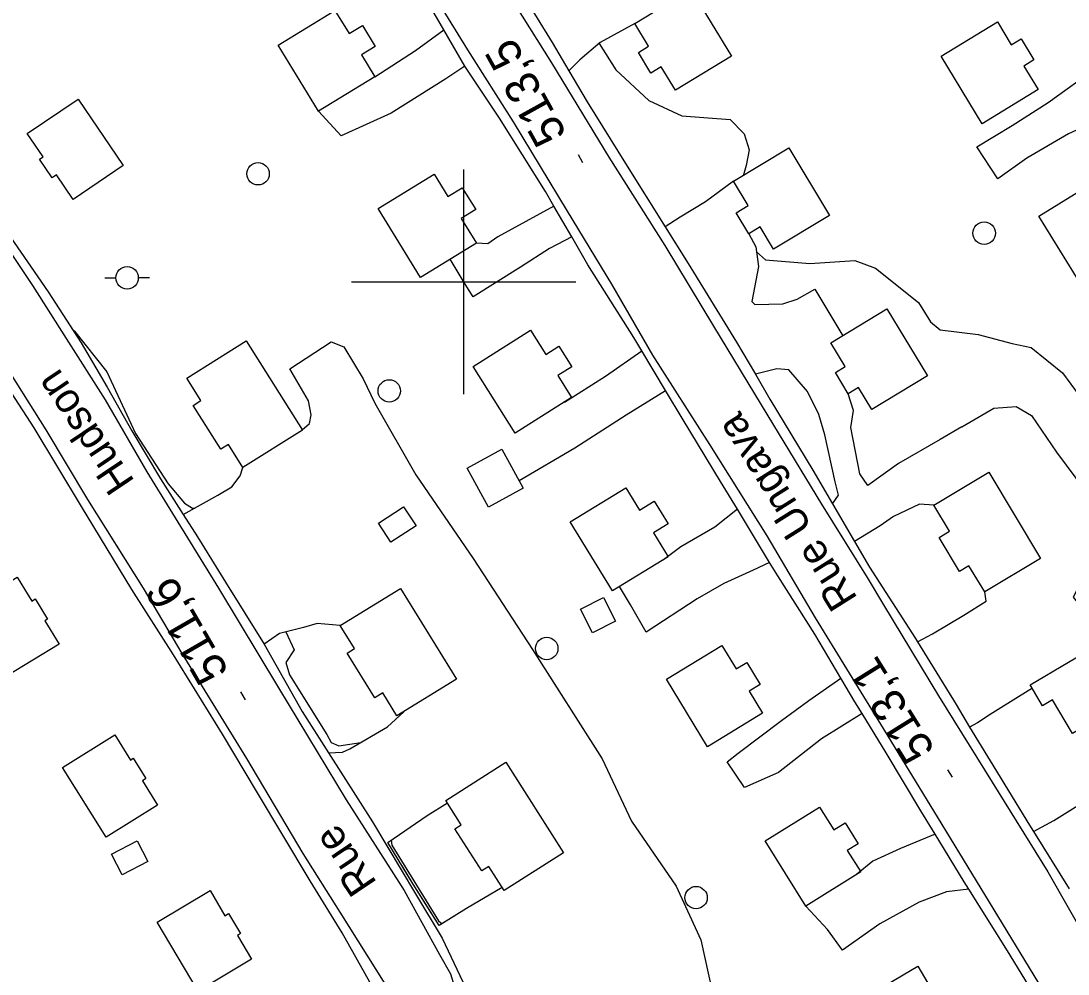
# Model space of a CAD drawing. Extents: x 347059 to 352153, y 6073752 to 6078601.
# Drawn here: x 348840.8 to 348980.8, y 6075207.5 to 6075334.9 of the extents above; entities that cross this region are included whole.
import ezdxf

# ---------------------------------------------------------------- set-up
doc = ezdxf.new("R2010")
doc.units = 0
for name, color, linetype in [('Level 19', 7, 'Continuous'), ('Level 2', 7, 'Continuous'), ('Level 21', 7, 'Continuous'), ('Level 22', 7, 'Continuous'), ('Level 3', 7, 'Continuous'), ('Level 31', 7, 'Continuous'), ('Level 36', 7, 'Continuous'), ('Level 37', 7, 'Continuous'), ('Level 61', 7, 'Continuous')]:
    doc.layers.add(name, color=color, linetype=linetype)

msp = doc.modelspace()

# ---------------------------------------------------------------- linework, layer by layer
at = {"layer": 'Level 19'}
for points in [[(348922.85, 6075334.53), (348918.25, 6075332), (348915.53, 6075329.67), (348914.07, 6075328.19)], [(348888.11, 6075327.41), (348893.54, 6075330.93), (348897.34, 6075333.66)], [(348900.13, 6075328.83), (348897.63, 6075327.14), (348890.29, 6075322.56), (348883.63, 6075319.53), (348880.6, 6075322.82)], [(348991.29, 6075323.54), (348986.57, 6075322.39), (348980.85, 6075319.76), (348975.28, 6075316.51), (348971.4, 6075313.75), (348968.58, 6075318.03), (348973.29, 6075320.9), (348978.11, 6075323.98), (348982.87, 6075327.4), (348987.73, 6075329.27)], [(348936.04, 6075313.47), (348932.33, 6075310.7), (348928.92, 6075308.63), (348926.93, 6075307.33)], [(348912.05, 6075310.13), (348904.55, 6075306.02), (348903.23, 6075305.08), (348901.69, 6075305.15)], [(348938.1, 6075306.42), (348939.04, 6075304.68), (348939.38, 6075302.03), (348938.49, 6075297.38), (348938.91, 6075296.98), (348942.67, 6075297.08), (348944.58, 6075297.68)], [(348914.43, 6075306.03), (348911.47, 6075304.44), (348907.58, 6075301.97), (348901.24, 6075298), (348900.19, 6075299.69), (348898.21, 6075303.01)], [(348944.58, 6075297.68), (348946.92, 6075299.02), (348950.65, 6075292.79)], [(348878.42, 6075280.24), (348879.37, 6075281.09), (348879.63, 6075282.22), (348879.27, 6075284.1), (348876.78, 6075288.36), (348882.27, 6075291.99), (348883.98, 6075291.3), (348886.55, 6075287.04), (348888.14, 6075283.77), (348893.6, 6075274.22), (348901.26, 6075263.03), (348909.2, 6075250.87), (348918.49, 6075236.28), (348922.42, 6075227.94), (348928.38, 6075219.24), (348931.71, 6075212.06), (348933.83, 6075202.37)], [(348913.46, 6075283.94), (348918.93, 6075287.41), (348923.81, 6075290.77)], [(348949.27, 6075270.34), (348950.07, 6075271.51), (348949.66, 6075273.28), (348948.26, 6075279.57), (348947.44, 6075282.27), (348945.95, 6075285.33), (348943.46, 6075288.23), (348941.87, 6075288.36), (348938.99, 6075287.64)], [(348907.41, 6075273.44), (348914.86, 6075277.8), (348921.73, 6075282.21), (348926.98, 6075285.49)], [(348966.58, 6075280.62), (348963.7, 6075278.92), (348958.09, 6075275.71), (348954.03, 6075272.8), (348952.96, 6075274.36), (348951.72, 6075280.55), (348952.09, 6075282.81), (348951.4, 6075285.02)], [(348966.58, 6075280.62), (348970.85, 6075283.1), (348973.83, 6075283.32), (348975.87, 6075282.14), (348979.21, 6075277.23), (348983.1, 6075272.02), (348985.08, 6075267.65), (348984.62, 6075265.31), (348983.77, 6075262.35), (348981.46, 6075257.88), (348985.97, 6075252.22)], [(348862.52, 6075268.89), (348867.13, 6075271.51), (348869, 6075272.61), (348870.12, 6075274.06), (348870.48, 6075275.18)], [(348962.83, 6075270.17), (348960.91, 6075270.31), (348957.46, 6075268.66), (348955.65, 6075267.39), (348952.23, 6075265.28)], [(348936.57, 6075269.6), (348933.56, 6075267.2), (348929.03, 6075264.58), (348926.68, 6075262.87)], [(348940.88, 6075262.49), (348938.68, 6075261.48), (348934.76, 6075259.67), (348931.2, 6075257.62), (348924.4, 6075253.2), (348922.3, 6075256.83), (348920.82, 6075259.28)], [(348960.63, 6075251.88), (348962.67, 6075252.97), (348966.86, 6075255.46), (348969.82, 6075257.33), (348969.63, 6075258.57)], [(348883.5, 6075254.07), (348880.39, 6075254.36), (348878.57, 6075253.83), (348875.4, 6075253.01), (348873.34, 6075251.57)], [(348953.24, 6075242.31), (348947.82, 6075238.92), (348942.05, 6075234.45), (348937.51, 6075232.41), (348935.23, 6075235.88), (348936.7, 6075237), (348942.46, 6075241.4), (348946.12, 6075244.05), (348950.42, 6075247.02)], [(348976, 6075245.68), (348974.13, 6075244.54), (348970.38, 6075242.2), (348968.67, 6075241.08), (348967.62, 6075240.51)], [(348881.94, 6075237.07), (348883.8, 6075237.14), (348884.79, 6075237.58), (348889.81, 6075240.53), (348891.98, 6075242.56)], [(348976.15, 6075226.54), (348978.85, 6075228.04), (348983.88, 6075231.15), (348990.22, 6075235.02), (348993.97, 6075237.93)], [(348963, 6075226.19), (348958.38, 6075224.28), (348954.68, 6075222.57), (348952.51, 6075220.82)], [(348967.49, 6075218.86), (348964.54, 6075218.5), (348960.87, 6075217.12), (348955.61, 6075214.2), (348950.63, 6075210.68), (348948.63, 6075213.45), (348945.74, 6075216.58)]]:
    msp.add_lwpolyline(points, dxfattribs=at)
at = {"layer": 'Level 2'}
for points in [[(348918.09, 6075331.86), (348920.33, 6075328.34), (348924.72, 6075324.24), (348929.15, 6075322.19), (348935.6, 6075321.67), (348937.49, 6075319.77), (348938.15, 6075317.62), (348937.76, 6075315.56), (348937.41, 6075314.3)], [(348939.13, 6075304.01), (348940.34, 6075302.96), (348946.27, 6075302.45), (348952.26, 6075302.83), (348955.04, 6075301.84), (348960.77, 6075297.26), (348962.4, 6075294.65), (348963.66, 6075293.59), (348968.76, 6075292.97), (348973.3, 6075291.74), (348975.83, 6075291.21), (348980.03, 6075287.86), (348982.26, 6075284.8)], [(348847.58, 6075293.83), (348847.97, 6075293.42), (348852.29, 6075287.96), (348856.11, 6075279.75), (348860.51, 6075273.01), (348862.66, 6075270.43), (348863.75, 6075269.75), (348864.05, 6075269.76)], [(348876.22, 6075253.22), (348877.34, 6075250.81), (348876.24, 6075249.14), (348876.7, 6075247.49), (348881.69, 6075239.5), (348882.29, 6075238.42), (348883.33, 6075237.99), (348886.25, 6075238.44)], [(348890.31, 6075225.41), (348890.39, 6075224.71), (348896.63, 6075214.59), (348897.12, 6075214.23)]]:
    msp.add_lwpolyline(points, dxfattribs=at)
at = {"layer": 'Level 21'}
for points in [[(348981.76, 6075198.44), (348980.16, 6075201), (348977.99, 6075204.46), (348970.25, 6075217.11), (348963.34, 6075228.49), (348955.74, 6075240.87), (348947.03, 6075255.12), (348940.54, 6075266.08), (348932.89, 6075278.26), (348925.26, 6075290.22), (348919.79, 6075299.68), (348913.85, 6075309.44), (348906.67, 6075321.4), (348900.56, 6075331), (348895.01, 6075340.01), (348892.9, 6075344.8), (348891.72, 6075348.03), (348891.22, 6075350.7), (348890.83, 6075354.97), (348891.04, 6075358.97), (348891.72, 6075362.77), (348893.02, 6075366.09), (348894.93, 6075369.86), (348896.77, 6075372.35)], [(348906.82, 6075337.06), (348911.74, 6075329.26), (348919.39, 6075316.64), (348926.87, 6075304.85), (348933.38, 6075294.06), (348940.64, 6075282.09), (348947.83, 6075270.29), (348953.94, 6075260.51), (348956.11, 6075256.82), (348963.44, 6075244.67), (348970.63, 6075233.14), (348978.06, 6075221.15), (348983.67, 6075211.33)], [(348836.11, 6075308.78), (348842.38, 6075299.53), (348846.88, 6075292.41), (348852.09, 6075284.24), (348857.63, 6075274.6), (348867.24, 6075259.07), (348875.25, 6075245.74), (348884.3, 6075230.78), (348892.05, 6075218.66), (348896.75, 6075210.12)], [(348889.5, 6075206.21), (348883.49, 6075215.78), (348878.56, 6075223.6), (348871, 6075236.32), (348862.36, 6075250.33), (348857.19, 6075259.08), (348849.75, 6075270.91), (348844.18, 6075280.23), (348837.85, 6075290.19)], [(348896.75, 6075210.12), (348898.24, 6075207.51), (348899.1, 6075204.75)]]:
    msp.add_lwpolyline(points, dxfattribs=at)
at = {"layer": 'Level 22'}
for points in [[(348907.83, 6075338.53), (348911.84, 6075332), (348914.07, 6075328.19), (348916.5, 6075324.06), (348921.63, 6075315.82), (348926.93, 6075307.33), (348929.99, 6075302.44), (348936.48, 6075291.93), (348938.99, 6075287.64), (348940.93, 6075284.33), (348946.65, 6075274.84), (348949.27, 6075270.34), (348952.23, 6075265.28), (348954.23, 6075261.85), (348960.36, 6075252.32), (348960.63, 6075251.88), (348965.81, 6075243.51), (348967.62, 6075240.51), (348970.35, 6075235.98), (348975.62, 6075227.39), (348976.15, 6075226.54), (348980.9, 6075218.88)], [(348978.78, 6075200.64), (348972.68, 6075210.61), (348967.49, 6075218.86), (348966.89, 6075219.83), (348963, 6075226.19), (348961.08, 6075229.33), (348956.47, 6075237.04), (348953.24, 6075242.31), (348952.28, 6075243.88), (348950.42, 6075247.02), (348946.93, 6075252.93), (348941.96, 6075260.7), (348940.88, 6075262.49), (348936.57, 6075269.6), (348934.31, 6075273.33), (348929.34, 6075281.56), (348926.98, 6075285.49), (348923.81, 6075290.77), (348922.73, 6075292.56), (348916.59, 6075302.29), (348914.43, 6075306.03), (348912.05, 6075310.13), (348910.94, 6075312.06), (348904.8, 6075321.86), (348900.13, 6075328.83), (348897.34, 6075333.66), (348895.56, 6075336.76)], [(348838, 6075307.97), (348844.48, 6075298.66), (348848.87, 6075291.84), (348852.36, 6075285.92), (348855.62, 6075280.11), (348859.47, 6075273.67), (348862.52, 6075268.89), (348864.4, 6075265.93), (348868.17, 6075259.87), (348873.34, 6075251.57), (348878.41, 6075242.59), (348881.94, 6075237.07)], [(348887.86, 6075205.72), (348883.74, 6075213.02), (348879.48, 6075219.96), (348872.3, 6075231.94), (348867.76, 6075239.56), (348861.2, 6075250.16), (348855.62, 6075258.87), (348848.93, 6075269.97), (348842.61, 6075280.47), (348833.95, 6075293.77)], [(348881.94, 6075237.07), (348887.81, 6075227.85), (348893.56, 6075218.22), (348897.14, 6075212.29), (348899.9, 6075206.44)]]:
    msp.add_lwpolyline(points, dxfattribs=at)
at = {"layer": 'Level 3'}
for p, q in [((348915.91, 6075315.91), (348915.33, 6075316.96)), ((348870.82, 6075244.16), (348870.22, 6075245.19)), ((348965.34, 6075233.79), (348964.71, 6075234.8))]:
    msp.add_line(p, q, dxfattribs=at)
at = {"layer": 'Level 31'}
for points in [[(348930.37, 6075339.09), (348935.79, 6075330.17), (348928.3, 6075325.63), (348926.41, 6075328.75), (348925.01, 6075327.9), (348923.34, 6075330.65), (348924.7, 6075331.48), (348922.85, 6075334.53), (348930.37, 6075339.09)], [(348880.6, 6075322.82), (348875.22, 6075331.62), (348882.79, 6075336.25), (348884.67, 6075333.17), (348886.45, 6075334.27), (348888.17, 6075331.45), (348886.33, 6075330.32), (348888.11, 6075327.41), (348880.6, 6075322.82)], [(348969.29, 6075321.13), (348963.8, 6075330.15), (348971.33, 6075334.73), (348973.19, 6075331.69), (348974.49, 6075332.48), (348976.2, 6075329.66), (348974.85, 6075328.83), (348976.76, 6075325.68), (348969.29, 6075321.13)], [(348848.45, 6075324.43), (348854.49, 6075315.56), (348847.79, 6075311.01), (348845.56, 6075314.29), (348844.98, 6075313.9), (348843.3, 6075316.37), (348843.78, 6075316.69), (348841.66, 6075319.81), (348848.45, 6075324.43)], [(348943.44, 6075317.92), (348948.88, 6075308.86), (348941.4, 6075304.37), (348939.62, 6075307.33), (348938.1, 6075306.42), (348936.41, 6075309.23), (348938.01, 6075310.19), (348936.04, 6075313.47), (348943.44, 6075317.92)], [(348894.22, 6075300.56), (348888.55, 6075309.8), (348896.03, 6075314.39), (348897.87, 6075311.39), (348899.81, 6075312.58), (348901.6, 6075309.65), (348899.66, 6075308.46), (348901.69, 6075305.15), (348894.22, 6075300.56)], [(348982.47, 6075299.69), (348976.86, 6075308.76), (348984.3, 6075313.36), (348986.16, 6075310.36), (348987.51, 6075311.2), (348989.3, 6075308.31), (348987.89, 6075307.45), (348989.86, 6075304.26), (348982.47, 6075299.69)], [(348956.57, 6075296.38), (348961.99, 6075287.45), (348954.55, 6075282.94), (348952.78, 6075285.86), (348951.4, 6075285.02), (348949.67, 6075287.88), (348951, 6075288.68), (348949.08, 6075291.84), (348956.57, 6075296.38)], [(348906.87, 6075279.78), (348901.25, 6075288.69), (348908.91, 6075293.53), (348910.96, 6075290.28), (348912.72, 6075291.4), (348914.45, 6075288.66), (348912.57, 6075287.48), (348914.42, 6075284.55), (348906.87, 6075279.78)], [(348870.92, 6075292.12), (348878.44, 6075280.2), (348870.48, 6075275.18), (348868.54, 6075278.26), (348867.54, 6075277.63), (348863.84, 6075283.49), (348864.86, 6075284.13), (348862.98, 6075287.12), (348870.92, 6075292.12)], [(348900.46, 6075275.08), (348905.09, 6075277.64), (348907.96, 6075272.44), (348903.33, 6075269.88), (348900.46, 6075275.08)], [(348970.17, 6075274.57), (348977.07, 6075263.03), (348969.63, 6075258.57), (348967.53, 6075262.07), (348966.26, 6075261.31), (348963.56, 6075265.83), (348964.94, 6075266.66), (348962.83, 6075270.17), (348970.17, 6075274.57)], [(348919.87, 6075258.7), (348914.24, 6075267.91), (348921.68, 6075272.46), (348923.51, 6075269.47), (348925.47, 6075270.68), (348927.32, 6075267.65), (348925.37, 6075266.46), (348927.33, 6075263.27), (348919.87, 6075258.7)], [(348888.6, 6075267.74), (348891.97, 6075269.93), (348893.63, 6075267.38), (348890.26, 6075265.19), (348888.6, 6075267.74)], [(348838.89, 6075247.31), (348833.4, 6075256.34), (348840.32, 6075260.55), (348842.27, 6075257.35), (348842.74, 6075257.64), (348844.38, 6075254.93), (348844.03, 6075254.72), (348845.93, 6075251.59), (348838.89, 6075247.31)], [(348891.56, 6075259.03), (348899.03, 6075246.9), (348891.06, 6075242), (348889.18, 6075245.06), (348888.11, 6075244.4), (348884.42, 6075250.39), (348885.39, 6075250.99), (348883.5, 6075254.07), (348891.56, 6075259.03)], [(348915.61, 6075256.25), (348918.67, 6075257.81), (348920.27, 6075254.67), (348917.21, 6075253.11), (348915.61, 6075256.25)], [(348985.84, 6075252.44), (348990.28, 6075244.95), (348981.37, 6075239.66), (348978.71, 6075244.15), (348977.37, 6075243.36), (348975.72, 6075246.14), (348985.97, 6075252.22), (348985.84, 6075252.44)], [(348932.57, 6075237.87), (348927.08, 6075246.9), (348934.5, 6075251.41), (348936.41, 6075248.28), (348937.82, 6075249.14), (348939.62, 6075246.19), (348938.13, 6075245.28), (348939.92, 6075242.34), (348932.57, 6075237.87)], [(348852.22, 6075225.77), (348846.39, 6075235.12), (348853.35, 6075239.46), (348855.45, 6075236.08), (348855.84, 6075236.33), (348857.53, 6075233.63), (348857.05, 6075233.33), (348859.09, 6075230.05), (348852.22, 6075225.77)], [(348905.64, 6075235.8), (348913.32, 6075223.69), (348905.4, 6075218.67), (348903.36, 6075221.89), (348902.41, 6075221.28), (348898.83, 6075226.92), (348899.66, 6075227.45), (348897.6, 6075230.7), (348905.64, 6075235.8)], [(348945.74, 6075216.58), (348940.3, 6075225.28), (348947.57, 6075229.82), (348949.47, 6075226.78), (348950.96, 6075227.71), (348952.71, 6075224.91), (348951.27, 6075224.01), (348953.06, 6075221.16), (348945.74, 6075216.58)], [(348852.93, 6075223.53), (348856.35, 6075225.31), (348857.78, 6075222.56), (348854.36, 6075220.78), (348852.93, 6075223.53)], [(348864.5, 6075205.23), (348859.02, 6075214.44), (348866.09, 6075218.65), (348868.09, 6075215.29), (348868.58, 6075215.59), (348870.18, 6075212.9), (348869.76, 6075212.65), (348871.64, 6075209.49), (348864.5, 6075205.23)], [(348958.73, 6075195.21), (348953.4, 6075204.23), (348960.7, 6075208.55), (348962.49, 6075205.52), (348963.94, 6075206.38), (348965.62, 6075203.55), (348964.22, 6075202.72), (348966.09, 6075199.56), (348958.73, 6075195.21)]]:
    msp.add_lwpolyline(points, dxfattribs=at)
at = {"layer": 'Level 36'}
for p, q in [((348852.02, 6075300.53), (348853.52, 6075300.53)), ((348858.02, 6075300.53), (348856.52, 6075300.53))]:
    msp.add_line(p, q, dxfattribs=at)
for centre in [(348872.51, 6075314.44), (348969.56, 6075306.51), (348855.01, 6075300.53), (348890.05, 6075285.42), (348911.09, 6075251.01), (348931.05, 6075217.71)]:
    msp.add_circle(centre, 1.5, dxfattribs=at)
at = {"layer": 'Level 37'}
for points in [[(348905.16, 6075219.06), (348900.39, 6075216.26), (348896.72, 6075213.98), (348893.23, 6075219.53), (348889.87, 6075225.1), (348895.11, 6075228.68), (348897.82, 6075230.36)], [(348895.08, 6075228.66), (348895.11, 6075228.68), (348897.82, 6075230.36)], [(348894.93, 6075216.83), (348893.23, 6075219.53), (348891.78, 6075221.94)], [(348898.95, 6075215.37), (348896.72, 6075213.98), (348894.93, 6075216.83)]]:
    msp.add_lwpolyline(points, dxfattribs=at)
at = {"layer": 'Level 61'}
for p, q in [((348900, 6075285), (348900, 6075315)), ((348885, 6075300), (348915, 6075300))]:
    msp.add_line(p, q, dxfattribs=at)

# ---------------------------------------------------------------- texts
at = {"layer": 'Level 21'}
for s, rotation, p in [('Hudson', 123.9393, (348856.11, 6075273.33)), ('Rue Ungava', 122.2081, (348952.72, 6075257.69)), ('Rue', 123.9393, (348888.48, 6075219.67))]:
    msp.add_text(s, height=4, rotation=rotation, dxfattribs=at).set_placement(p)
at = {"layer": 'Level 3'}
for s, rotation, p in [('513,5', 118.9727, (348913.86, 6075319.72)), ('511,6', 120.0684, (348868.7, 6075247.92)), ('513,1', 122.0445, (348963.1, 6075237.48))]:
    msp.add_text(s, height=4.5, rotation=rotation, dxfattribs=at).set_placement(p)

doc.saveas('drawing.dxf')
